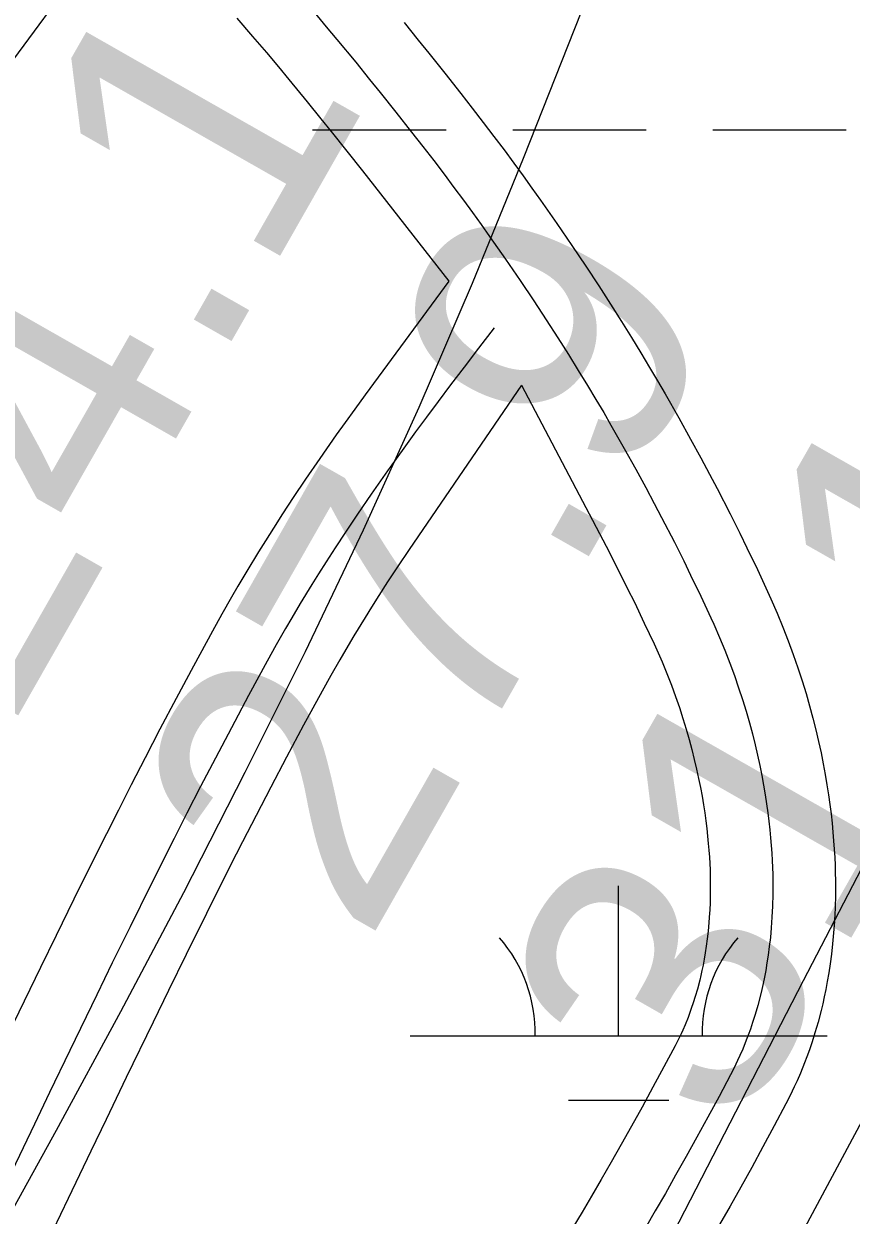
# Model space of a CAD drawing. Extents: x 3297735 to 3335592, y 670436 to 695807.
# Drawn here: x 3318147.2 to 3318345.7, y 692021.3 to 692307 of the extents above; entities that cross this region are included whole.
import ezdxf

# ---------------------------------------------------------------- set-up
doc = ezdxf.new("R2010")
doc.units = 0
for name, color, linetype in [('V-RIVR-EDGE', 7, 'Continuous'), ('V-RIVR-RANG', 7, 'Continuous'), ('V-ROAD-CNTR', 7, 'Continuous'), ('V-TOPO-MAJR', 7, 'Continuous'), ('V-TOPO-MINR', 7, 'Continuous'), ('V-WETL-SWMP', 7, 'Continuous')]:
    doc.layers.add(name, color=color, linetype=linetype)

msp = doc.modelspace()

# ---------------------------------------------------------------- linework, layer by layer
at = {"layer": 'V-RIVR-EDGE'}
msp.add_spline([(3319555.14, 694014.55), (3319548.52, 694002.76), (3319539.36, 693985.79), (3319509.78, 693923.27), (3319496.46, 693903), (3319479.41, 693878.17), (3319464.01, 693854.58), (3319445.27, 693818.98), (3319424.44, 693775.51), (3319406.53, 693740.74), (3319395.69, 693713), (3319386.52, 693693.13), (3319372.79, 693671.61), (3319340.34, 693621.53), (3319316.61, 693580.14), (3319295.79, 693542.89), (3319282.06, 693520.96), (3319271.65, 693502.33), (3319267.89, 693489.49), (3319259.98, 693475.83), (3319250.42, 693465.08), (3319246.25, 693454.32), (3319237.93, 693442.32), (3319231.68, 693428.65), (3319225.43, 693414.99), (3319219.61, 693410.03), (3319205.47, 693391.42), (3319185.09, 693363.28), (3319164.7, 693327.69), (3319143.08, 693301.21), (3319109.39, 693253.21), (3319083.6, 693218.46), (3319061.14, 693187.85), (3319039.52, 693157.64), (3319018.29, 693123.29), (3318994.59, 693091.02), (3318949.68, 693031.86), (3318931.37, 693004.55), (3318913.08, 692981.38), (3318902.25, 692962.76), (3318892.68, 692944.55), (3318876.03, 692916.4), (3318861.86, 692887.84), (3318841.46, 692848.51), (3318822.29, 692807.53), (3318806.46, 692774.41), (3318803.1, 692758.66), (3318804.31, 692744.98), (3318808.02, 692734.61), (3318808.84, 692730.46), (3318817.11, 692725.47), (3318826.63, 692719.23), (3318832.83, 692713), (3318835.72, 692705.53), (3318835.27, 692692.27), (3318829.85, 692681.5), (3318819.88, 692669.09), (3318809.47, 692651.3), (3318783.24, 692602.87), (3318768.67, 692580.52), (3318760.79, 692575.98), (3318753.73, 692573.1), (3318747.11, 692573.94), (3318739.24, 692579.76), (3318735.53, 692585.58), (3318730.56, 692588.49), (3318721.44, 692588.1), (3318700.27, 692573.64), (3318679.48, 692549.66), (3318660.76, 692522.35), (3318646.6, 692493.37), (3318637.03, 692477.64), (3318624.96, 692456.95), (3318607.08, 692434.19), (3318599.98, 692413.49), (3318583.3, 692372.49), (3318565.82, 692342.28), (3318547.09, 692313.73), (3318534.2, 692295.52), (3318512.56, 692258.69), (3318488.02, 692224.76), (3318446.4, 692155.23), (3318418.11, 692112.61), (3318397.31, 692084.47), (3318386.91, 692066.68), (3318376.5, 692048.05), (3318354.44, 692011.22), (3318333.22, 691976.45), (3318316.13, 691940.02), (3318301.57, 691917.67), (3318275.38, 691884.99), (3318265.81, 691873), (3318250.82, 691844.85), (3318236.64, 691808.41), (3318222.07, 691781.09), (3318194.96, 691714.01), (3318179.96, 691684.2), (3318162.07, 691654.82), (3318140.84, 691619.64), (3318130.44, 691603.92), (3318120.89, 691595.24), (3318105.09, 691577.87), (3318090.12, 691558.42), (3318067.68, 691532.37), (3318043.56, 691501.75), (3318020.26, 691465.75), (3317998.21, 691433.06), (3317973.66, 691392.92), (3317962.42, 691371.81), (3317929.95, 691315.1), (3317907.9, 691282.41), (3317889.2, 691263.39), (3317870.48, 691238.16), (3317844.7, 691202.99), (3317833.05, 691186.02), (3317808.09, 691148.78), (3317780.64, 691109.47), (3317756.1, 691076.38), (3317731.98, 691045.35), (3317684.57, 690978.73), (3317668.76, 690954.73), (3317646.3, 690922.04), (3317635.48, 690907.15), (3317629.25, 690900.53), (3317620.1, 690889.36), (3317608.46, 690874.47), (3317601.4, 690867.03), (3317592.67, 690860.42), (3317585.59, 690845.93), (3317576.86, 690836), (3317565.64, 690821.11), (3317549.42, 690801.25), (3317522.4, 690767.75), (3317502.45, 690745), (3317489.97, 690727.62), (3317482.47, 690713.55), (3317479.54, 690701.12), (3317475.78, 690689.94), (3317474.94, 690683.31), (3317467.87, 690674.21), (3317451.65, 690653.94), (3317427.54, 690622.91), (3317406.33, 690593.95), (3317381.8, 690564.58), (3317328.18, 690504.62), (3317308.23, 690483.11), (3317290.78, 690466.16), (3317272.5, 690446.31), (3317248.81, 690422.74), (3317230.94, 690402.48), (3317202.23, 690356.54), (3317170.21, 690314.34), (3317129.47, 690266.36), (3317099.12, 690227.48), (3317085.82, 690212.59), (3317074.19, 690204.33), (3317063.38, 690189.85), (3317045.08, 690163.78), (3317020.95, 690128.61), (3316996.82, 690093.85), (3316970.63, 690059.1), (3316926.98, 690008.23), (3316891.65, 689970.6), (3316861.71, 689930.05), (3316828.03, 689887.86), (3316809.31, 689860.13), (3316797.25, 689841.93), (3316783.53, 689825.38), (3316737.37, 689762.08), (3316714.9, 689728.98), (3316681.64, 689687.61), (3316661.69, 689665.69), (3316647.97, 689646.66), (3316619.68, 689606.11), (3316602.63, 689581.28), (3316583.49, 689551.9), (3316563.93, 689519.62), (3316547.71, 689499.35), (3316541.89, 689491.9), (3316538.57, 689488.6), (3316532.31, 689474.1), (3316523.16, 689461.28), (3316509.03, 689445.15), (3316500.29, 689431.49), (3316493.22, 689419.9), (3316485.73, 689407.9), (3316486.11, 689397.12), (3316486.48, 689375.57), (3316487.29, 689371.01), (3316491.44, 689370.17), (3316493.5, 689366.43), (3316494.29, 689352.75), (3316496.75, 689341.56), (3316502.54, 689336.57), (3316504.2, 689334.08), (3316504.18, 689328.69), (3316501.27, 689325.8), (3316488.83, 689321.27), (3316487.17, 689319.61), (3316487.16, 689316.71), (3316492.96, 689316.7), (3316502.08, 689318.33), (3316508.3, 689318.32), (3316513.27, 689314.99), (3316516.58, 689314.98), (3316524.87, 689314.55), (3316535.62, 689303.33), (3316544.71, 689293.36), (3316545.54, 689290.04), (3316543.46, 689287.97), (3316525.66, 689296.72), (3316509.92, 689304.22), (3316502.06, 689307.14), (3316490.45, 689308.41), (3316482.58, 689308.02), (3316478.02, 689308.03), (3316473.47, 689311.77), (3316449.46, 689323.85), (3316424.59, 689324.74), (3316401.79, 689323.14), (3316381.47, 689318.22), (3316366.54, 689316.18), (3316352.85, 689311.24), (3316334.16, 689295.54), (3316302.2, 689277.79), (3316275.21, 689257.14), (3316266.49, 689249.28), (3316249.02, 689224.04), (3316230.28, 689191.76), (3316217.78, 689162.78), (3316200.69, 689125.93), (3316182.37, 689092.82), (3316162.8, 689054.73), (3316141.17, 689024.94), (3316114.57, 688996.41), (3316081.77, 688971.62), (3316036.89, 688926.14), (3316007.39, 688897.61), (3315987.04, 688880.67), (3315970.01, 688865.79), (3315959.63, 688858.77), (3315957.13, 688852.14), (3315955.46, 688848.42), (3315953.91, 688835.53)], degree=3, dxfattribs=at)
at = {"layer": 'V-ROAD-CNTR'}
for points in [[(3318216.85, 692309.82), (3318219.79, 692306.33), (3318222.36, 692303.25), (3318226.84, 692297.81), (3318230.19, 692293.68), (3318232.7, 692290.56), (3318236.47, 692285.83), (3318240.25, 692281.04), (3318242.96, 692277.58), (3318245.55, 692274.22), (3318248.03, 692270.97), (3318250.4, 692267.8), (3318252.68, 692264.73), (3318254.86, 692261.75), (3318256.95, 692258.85), (3318258.96, 692256.04), (3318262.79, 692250.58), (3318266.32, 692245.44), (3318269.57, 692240.6), (3318272.56, 692236.03), (3318275.33, 692231.74), (3318277.88, 692227.7), (3318280.25, 692223.89), (3318282.43, 692220.31), (3318284.46, 692216.94), (3318286.33, 692213.77), (3318288.07, 692210.78), (3318291.28, 692205.16), (3318294.04, 692200.2), (3318296.42, 692195.84), (3318298.46, 692192.01), (3318300.23, 692188.63), (3318303.28, 692182.7), (3318305.52, 692178.21), (3318307.18, 692174.83), (3318309.63, 692169.72), (3318312.04, 692164.58), (3318312.76, 692163.01), (3318314.13, 692159.86), (3318315.41, 692156.77), (3318316.59, 692153.72), (3318317.69, 692150.73), (3318318.7, 692147.8), (3318319.64, 692144.94), (3318320.49, 692142.14), (3318321.28, 692139.4), (3318322, 692136.73), (3318322.65, 692134.13), (3318323.24, 692131.6), (3318323.78, 692129.13), (3318324.26, 692126.74), (3318324.69, 692124.41), (3318325.07, 692122.15), (3318325.41, 692119.95), (3318325.71, 692117.83), (3318325.97, 692115.76), (3318326.19, 692113.76), (3318326.37, 692111.82), (3318326.53, 692109.94), (3318326.66, 692108.12), (3318326.75, 692106.36), (3318326.83, 692104.66), (3318326.88, 692103.01), (3318326.91, 692101.42), (3318326.9, 692098.33), (3318326.83, 692095.45), (3318326.7, 692092.76)], [(3318198.3, 692308.34), (3318202.11, 692303.97), (3318205.42, 692300.1), (3318208.3, 692296.69), (3318210.81, 692293.68), (3318215.22, 692288.32), (3318218.52, 692284.25), (3318220.99, 692281.18), (3318224.72, 692276.5), (3318228.46, 692271.78), (3318249.18, 692245.26)], [(3318238.45, 692307.31), (3318241.85, 692303.11), (3318244.41, 692299.94), (3318248.22, 692295.16), (3318252.05, 692290.31), (3318254.81, 692286.78), (3318257.46, 692283.34), (3318259.99, 692280.01), (3318262.43, 692276.77), (3318264.76, 692273.62), (3318266.99, 692270.57), (3318269.13, 692267.61), (3318271.2, 692264.71), (3318275.12, 692259.13), (3318278.73, 692253.86), (3318282.07, 692248.89), (3318285.14, 692244.21), (3318287.98, 692239.81), (3318290.6, 692235.66), (3318293.02, 692231.76), (3318295.26, 692228.08), (3318297.34, 692224.62), (3318299.27, 692221.36), (3318301.06, 692218.28), (3318304.35, 692212.52), (3318307.18, 692207.44), (3318309.62, 692202.96), (3318311.72, 692199.02), (3318313.55, 692195.54), (3318316.66, 692189.47), (3318318.96, 692184.87), (3318320.67, 692181.38), (3318323.19, 692176.15), (3318325.66, 692170.87), (3318326.46, 692169.12), (3318327.94, 692165.72), (3318329.33, 692162.34), (3318330.62, 692159.02), (3318331.82, 692155.77), (3318332.92, 692152.58), (3318333.94, 692149.45), (3318334.87, 692146.4), (3318335.73, 692143.42), (3318336.51, 692140.5), (3318337.23, 692137.67), (3318337.88, 692134.9), (3318338.46, 692132.2), (3318338.99, 692129.58), (3318339.46, 692127.03), (3318339.88, 692124.55), (3318340.25, 692122.13), (3318340.58, 692119.79), (3318340.86, 692117.52), (3318341.11, 692115.31), (3318341.32, 692113.16), (3318341.49, 692111.08), (3318341.63, 692109.06), (3318341.74, 692107.11), (3318341.82, 692105.21), (3318341.87, 692103.37), (3318341.91, 692101.54), (3318341.9, 692098.14), (3318341.82, 692094.9), (3318341.69, 692092.04)], [(3318249.18, 692245.26), (3318229.1, 692218.01), (3318226.63, 692214.63), (3318224.34, 692211.44), (3318222.19, 692208.43), (3318218.24, 692202.79), (3318214.82, 692197.8), (3318211.87, 692193.39), (3318209.32, 692189.51), (3318207.12, 692186.08), (3318205.21, 692183.06), (3318203.54, 692180.39), (3318200.71, 692175.73), (3318198.6, 692172.18), (3318197.02, 692169.48), (3318194.72, 692165.44), (3318192.46, 692161.36), (3318187.93, 692153.01), (3318183.76, 692145.19), (3318179.9, 692137.85), (3318176.33, 692130.96), (3318173.01, 692124.51), (3318169.92, 692118.44), (3318164.21, 692107.08), (3318159.27, 692097.12), (3318154.98, 692088.39), (3318151.24, 692080.73), (3318144.76, 692067.32)], [(3318260.09, 692234.11), (3318256.34, 692229.26), (3318252.85, 692224.71), (3318249.61, 692220.44), (3318246.6, 692216.44), (3318243.8, 692212.68), (3318241.2, 692209.15), (3318238.78, 692205.83), (3318236.53, 692202.71), (3318234.44, 692199.78), (3318230.58, 692194.25), (3318227.25, 692189.39), (3318224.38, 692185.1), (3318221.9, 692181.33), (3318219.76, 692178.01), (3318217.92, 692175.09), (3318216.32, 692172.52), (3318213.56, 692168), (3318211.53, 692164.57), (3318210.02, 692161.99), (3318207.8, 692158.09), (3318205.61, 692154.15), (3318201.15, 692145.9), (3318197.02, 692138.16), (3318193.19, 692130.9), (3318189.65, 692124.08), (3318186.36, 692117.68), (3318183.3, 692111.67), (3318177.63, 692100.38), (3318172.72, 692090.48), (3318168.45, 692081.79), (3318164.74, 692074.18), (3318158.27, 692060.81), (3318153.43, 692050.75), (3318149.81, 692043.17), (3318144.36, 692031.78)], [(3318266.64, 692220.39), (3318239.67, 692180.98), (3318236.88, 692176.81), (3318234.48, 692173.16), (3318232.41, 692169.94), (3318230.62, 692167.12), (3318229.09, 692164.66), (3318226.41, 692160.26), (3318224.45, 692156.97), (3318223.02, 692154.5), (3318220.87, 692150.74), (3318218.77, 692146.94), (3318214.36, 692138.8), (3318210.27, 692131.14), (3318206.49, 692123.95), (3318202.98, 692117.19), (3318199.72, 692110.85), (3318196.69, 692104.9), (3318191.05, 692093.68), (3318186.17, 692083.84), (3318181.92, 692075.2), (3318178.23, 692067.63), (3318171.78, 692054.29), (3318166.96, 692044.26), (3318163.34, 692036.7), (3318157.89, 692025.31), (3318152.38, 692013.79)], [(3318266.64, 692220.39), (3318286.92, 692181.73), (3318289.9, 692175.92), (3318292.08, 692171.55), (3318293.69, 692168.28), (3318296.08, 692163.3), (3318298.42, 692158.29), (3318299.06, 692156.89), (3318300.32, 692154), (3318301.48, 692151.19), (3318302.56, 692148.42), (3318303.56, 692145.7), (3318304.48, 692143.03), (3318305.33, 692140.42), (3318306.11, 692137.87), (3318306.83, 692135.38), (3318307.48, 692132.96), (3318308.07, 692130.59), (3318308.61, 692128.3), (3318309.09, 692126.06), (3318309.53, 692123.89), (3318309.92, 692121.79), (3318310.27, 692119.75), (3318310.57, 692117.78), (3318310.84, 692115.86), (3318311.07, 692114.01), (3318311.27, 692112.21), (3318311.43, 692110.48), (3318311.57, 692108.81), (3318311.68, 692107.19), (3318311.77, 692105.62), (3318311.84, 692104.11), (3318311.88, 692102.65), (3318311.91, 692101.29), (3318311.9, 692098.52), (3318311.84, 692096), (3318311.72, 692093.49)], [(3318311.74, 692093.82), (3318311.58, 692091.47), (3318311.39, 692089.44), (3318311.18, 692087.56), (3318310.94, 692085.82), (3318310.7, 692084.2), (3318310.44, 692082.69), (3318310.17, 692081.28), (3318309.9, 692079.98), (3318309.63, 692078.77), (3318309.38, 692077.7), (3318308.82, 692075.55), (3318308.3, 692073.75), (3318307.81, 692072.2), (3318307.35, 692070.86), (3318306.93, 692069.7), (3318306.57, 692068.75), (3318305.85, 692066.95), (3318305.29, 692065.67), (3318304.88, 692064.77), (3318304.19, 692063.34), (3318303.45, 692061.89), (3318300.79, 692056.88), (3318298.14, 692051.98), (3318295.55, 692047.25), (3318293.02, 692042.68), (3318290.53, 692038.26), (3318288.1, 692033.99), (3318285.73, 692029.86), (3318283.41, 692025.88), (3318281.14, 692022.03), (3318278.93, 692018.32)], [(3318326.7, 692092.76), (3318326.53, 692090.25), (3318326.31, 692087.91), (3318326.06, 692085.73), (3318325.79, 692083.69), (3318325.5, 692081.79), (3318325.2, 692080.02), (3318324.89, 692078.37), (3318324.57, 692076.83), (3318324.25, 692075.4), (3318323.93, 692074.06), (3318323.28, 692071.57), (3318322.65, 692069.41), (3318322.06, 692067.54), (3318321.51, 692065.91), (3318321, 692064.5), (3318320.54, 692063.28), (3318319.68, 692061.16), (3318319, 692059.58), (3318318.47, 692058.41), (3318317.63, 692056.67), (3318316.75, 692054.95), (3318314.01, 692049.8), (3318311.32, 692044.82), (3318308.69, 692040.01), (3318306.11, 692035.36), (3318303.59, 692030.87), (3318301.12, 692026.53), (3318298.71, 692022.34), (3318296.35, 692018.29)], [(3318341.67, 692091.71), (3318341.48, 692089.04), (3318341.23, 692086.38), (3318340.95, 692083.9), (3318340.64, 692081.57), (3318340.31, 692079.39), (3318339.96, 692077.36), (3318339.6, 692075.47), (3318339.24, 692073.69), (3318338.87, 692072.02), (3318338.48, 692070.42), (3318337.74, 692067.58), (3318337.01, 692065.06), (3318336.32, 692062.87), (3318335.67, 692060.96), (3318335.08, 692059.3), (3318334.51, 692057.81), (3318333.52, 692055.36), (3318332.71, 692053.49), (3318332.05, 692052.05), (3318331.07, 692050.01), (3318330.05, 692048.02), (3318327.23, 692042.72), (3318324.5, 692037.66), (3318321.83, 692032.77), (3318319.21, 692028.05), (3318316.65, 692023.49), (3318314.14, 692019.08)]]:
    msp.add_lwpolyline(points, dxfattribs=at)
at = {"layer": 'V-TOPO-MAJR'}
for points in [[(3318804.75, 692941.17), (3318509.85, 692406.6), (3318485.91, 692362.98), (3318462.12, 692319.28), (3318438.52, 692275.47), (3318415.07, 692231.59), (3318403.32, 692209.5), (3318385.9, 692176.57), (3318368.56, 692143.61), (3318351.35, 692110.57), (3318334.22, 692077.5), (3318106.63, 691636.07)], [(3318350.87, 692537.71), (3318342.11, 692537.94), (3318333.99, 692536.43), (3318326.84, 692532.3), (3318320.34, 692526.41), (3318159.4, 692318.44), (3318144.77, 692298.54), (3318130.81, 692278.2), (3318117.87, 692257.2), (3318105.6, 692235.76), (3317951.33, 691950.07), (3317924.9, 691901.29), (3317898.38, 691852.57), (3317871.73, 691803.91)], [(3317928.21, 691630.41), (3318155.06, 692041.7), (3318170.48, 692070.14), (3318185.63, 692098.73), (3318200.35, 692127.54), (3318214.8, 692156.48), (3318228.69, 692185.7), (3318242.11, 692215.11), (3318254.84, 692244.84), (3318267.1, 692274.77), (3318362.6, 692515.98)]]:
    msp.add_lwpolyline(points, dxfattribs=at)
at = {"layer": 'V-TOPO-MINR'}
msp.add_lwpolyline([(3318656.45, 692615.16), (3318603.44, 692518.24), (3318550.81, 692421.13), (3318498.41, 692323.88), (3318415.27, 692168.9), (3318404.62, 692149.05), (3318393.98, 692129.19), (3318383.33, 692109.34), (3318372.69, 692089.48), (3318257.1, 691873.79), (3318223.34, 691811.79), (3318189.04, 691750.1), (3318153.92, 691688.88), (3318118.25, 691627.96), (3318054.77, 691521.17), (3318050.36, 691513.93), (3318045.83, 691506.75), (3318041.14, 691499.68), (3318036.34, 691492.69), (3318000.39, 691441.54), (3317982.6, 691417.57), (3317964.02, 691394.27), (3317944.27, 691371.95), (3317571.06, 690977.16)], dxfattribs=at)
at = {"layer": 'V-WETL-SWMP'}
for p, q in [((3318216.52, 692281.58), (3318248.52, 692281.58)), ((3318264.52, 692281.58), (3318296.52, 692281.58)), ((3318312.52, 692281.58), (3318344.52, 692281.58)), ((3318289.92, 692064.33), (3318289.92, 692100.33)), ((3318239.92, 692064.33), (3318339.92, 692064.33)), ((3318277.92, 692048.9), (3318301.92, 692048.9))]:
    msp.add_line(p, q, dxfattribs=at)
for centre, start, end in [((3318234.68, 692064.81), 359.2282, 40.7718), ((3318345.17, 692064.81), 139.2282, 180.7718)]:
    msp.add_arc(centre, 35.25, start, end, dxfattribs=at)

# ---------------------------------------------------------------- texts
at = {"layer": 'V-RIVR-RANG'}
for s, p in [('24.1', (3318143.67, 692137.25)), ('27.9', (3318229.37, 692085.65)), ('31.1', (3318317.67, 692038.63))]:
    msp.add_text(s, height=67, rotation=60.3183, dxfattribs=at).set_placement(p)

doc.saveas('drawing.dxf')
